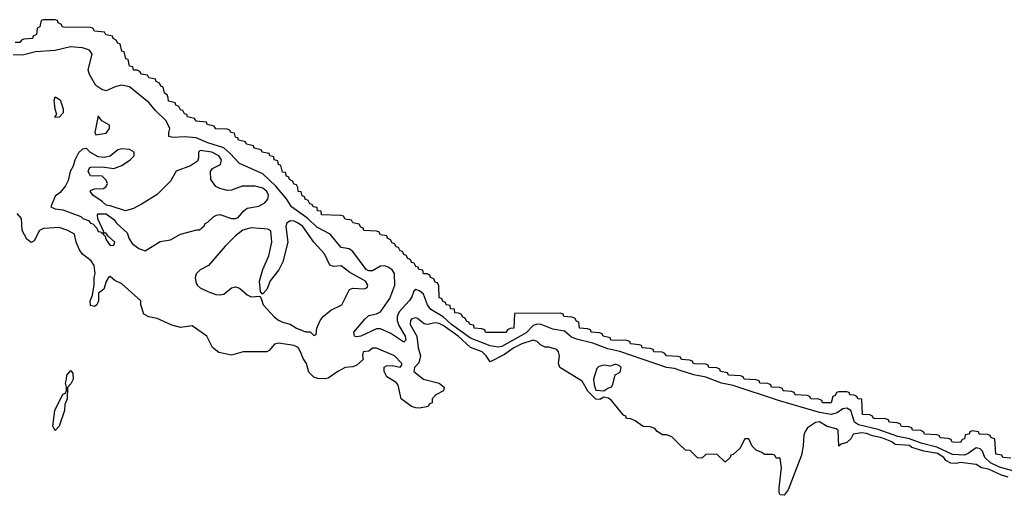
# Model space of a CAD drawing. Header units: inches. Extents: x 2710751 to 2829008, y 857003 to 965602.
# Tile 267 of 320: x 2786629 to 2791654, y 866657 to 869086. Entities that reach past the tile are written whole.
import ezdxf

# ---------------------------------------------------------------- set-up
doc = ezdxf.new("R2010")
doc.units = ezdxf.units.IN
doc.header["$MEASUREMENT"] = 0
doc.layers.add('C7886', color=7, linetype='Continuous')
doc.layers.add('C7896', color=7, linetype='Continuous')

msp = doc.modelspace()

# ---------------------------------------------------------------- linework, layer by layer
at = {"layer": 'C7886', "color": 2}
for points, elevation in [([(2790000, 867362.7), (2789990, 867366), (2789930, 867368.7), (2789922, 867382), (2789908, 867388), (2789866, 867390), (2789862, 867402), (2789847.3, 867407.3), (2789806, 867410), (2789802, 867422), (2789790, 867426), (2789746, 867430), (2789742, 867442), (2789727.3, 867447.3), (2789646, 867450), (2789642, 867462), (2789606, 867470), (2789602, 867482), (2789587.3, 867487.3), (2789546, 867490), (2789542, 867502), (2789527.3, 867507.3), (2789486, 867510), (2789482, 867542), (2789470, 867546), (2789462, 867562), (2789447.3, 867567.3), (2789406, 867570), (2789402, 867582), (2789387.3, 867587.3), (2789154, 867586), (2789151.3, 867510), (2789131.6, 867508.4), (2789118, 867502), (2789110, 867488.7), (2789011.6, 867488.4), (2789006, 867490), (2789002, 867502), (2788987.3, 867507.3), (2788948, 867510), (2788946, 867526), (2788926, 867530), (2788922, 867542), (2788910, 867546), (2788902, 867562), (2788890, 867566), (2788882, 867582), (2788868, 867588), (2788850, 867588.7), (2788847.3, 867607.3), (2788828, 867610), (2788826, 867626), (2788806, 867630), (2788802, 867642), (2788790, 867646), (2788782, 867662), (2788770, 867666), (2788767.3, 867727.3), (2788762, 867742), (2788750, 867746), (2788742, 867762), (2788726, 867770), (2788722, 867782), (2788708, 867788), (2788690, 867788.7), (2788686, 867806), (2788666, 867810), (2788662, 867822), (2788650, 867826), (2788642, 867842), (2788630, 867846), (2788622, 867862), (2788610, 867866), (2788602, 867882), (2788590, 867886), (2788582, 867902), (2788570, 867906), (2788562, 867922), (2788550, 867926), (2788542, 867942), (2788530, 867946), (2788522, 867962), (2788506, 867970), (2788502, 867982), (2788470, 867988), (2788462, 868002), (2788450, 868006), (2788386, 868010), (2788382, 868022), (2788370, 868026), (2788362, 868042), (2788330, 868048), (2788322, 868062), (2788290, 868068), (2788282, 868082), (2788270, 868086), (2788170, 868088.7), (2788167.3, 868107.3), (2788148.7, 868110), (2788147.3, 868127.3), (2788126, 868130), (2788122, 868142), (2788110, 868146), (2788102, 868162), (2788086, 868170), (2788082, 868182), (2788070, 868186), (2788066, 868206), (2788050, 868208), (2788048.4, 868228.4), (2788042, 868242), (2788030, 868246), (2788022, 868262), (2788006, 868270), (2788002, 868282), (2787990, 868286), (2787986, 868306), (2787970, 868308), (2787962, 868342), (2787950, 868346), (2787946, 868366), (2787928, 868370), (2787926, 868386), (2787906, 868390), (2787902, 868402), (2787866, 868410), (2787862, 868422), (2787826, 868430), (2787822, 868442), (2787786, 868450), (2787782, 868462), (2787746, 868470), (2787742, 868482), (2787730, 868486), (2787726, 868506), (2787706, 868510), (2787702, 868522), (2787687.3, 868527.3), (2787630, 868528.7), (2787622, 868542), (2787586, 868550), (2787582, 868562), (2787530, 868568), (2787522, 868582), (2787486, 868590), (2787482, 868602), (2787470, 868606), (2787462, 868622), (2787450, 868626), (2787442, 868642), (2787426, 868650), (2787422, 868662), (2787388, 868670), (2787387.3, 868687.3), (2787382, 868702), (2787368, 868710), (2787362, 868742), (2787350, 868746), (2787342, 868762), (2787326, 868770), (2787322, 868782), (2787288.7, 868788.7), (2787282, 868802), (2787250, 868808), (2787242, 868822), (2787228, 868828), (2787210, 868828.7), (2787206, 868846), (2787190, 868848), (2787182, 868882), (2787170, 868886), (2787162, 868922), (2787150, 868926), (2787142, 868962), (2787130, 868966), (2787122, 868982), (2787106, 868990), (2787102, 869002), (2787068.7, 869008.7), (2787062, 869022), (2787010, 869028), (2787002, 869042), (2786990, 869046), (2786852.7, 869047.3), (2786846, 869050), (2786842, 869062), (2786826, 869070), (2786822, 869082), (2786810, 869086), (2786750, 869086), (2786738, 869082), (2786732, 869050), (2786718, 869042), (2786714, 869010), (2786698, 869002), (2786694, 868990), (2786650, 868986), (2786638, 868982), (2786630, 868969), (2786606, 868970)], -2), ([(2790000, 867294.5), (2789970, 867304), (2789929.8, 867309.8), (2789691.8, 867391.8), (2789630, 867404.6), (2789553.9, 867433.9), (2789470, 867453.8), (2789445, 867465), (2789410, 867496), (2789350, 867504.7), (2789290, 867528.7), (2789270, 867530.8), (2789250, 867523.5), (2789213.7, 867486.3), (2789090, 867417.1), (2789070, 867413.8), (2789030, 867419.8), (2788930, 867460.3), (2788833.3, 867530), (2788790, 867567.8), (2788726.7, 867606.7), (2788710.9, 867630), (2788690, 867683.7), (2788670, 867700.9), (2788650, 867708.7), (2788640.7, 867699.3), (2788630.6, 867670), (2788617.3, 867650), (2788565.7, 867594.3), (2788555.8, 867570), (2788555.8, 867550), (2788564.2, 867524.2), (2788595.8, 867470), (2788599.1, 867450), (2788590, 867439.3), (2788522.7, 867482.7), (2788470, 867507), (2788450, 867507), (2788370, 867469.6), (2788350, 867466.6), (2788338, 867470), (2788334, 867490), (2788390, 867557.3), (2788410, 867574.9), (2788450, 867584), (2788470, 867594), (2788517.5, 867662.5), (2788542.9, 867730), (2788541.6, 867790), (2788530, 867809.3), (2788510, 867822.9), (2788490, 867829.6), (2788470, 867827.3), (2788430, 867803.6), (2788410, 867803), (2788398, 867810), (2788330, 867902), (2788310, 867915.3), (2788270, 867922), (2788212.7, 867990), (2788146.3, 868026.3), (2788099.7, 868070), (2788015.6, 868130), (2787990, 868171.8), (2787935.4, 868235.4), (2787870, 868298.4), (2787751.2, 868351.2), (2787703.3, 868403.3), (2787670, 868431.1), (2787590, 868457.2), (2787530, 868482.4), (2787472.4, 868487.6), (2787410, 868483.7), (2787390, 868489), (2787389.5, 868510), (2787396, 868530), (2787376.9, 868570), (2787322.6, 868622.6), (2787290, 868662), (2787190, 868742.9), (2787148.1, 868751.9), (2787116.3, 868743.7), (2787070, 868722), (2787048, 868730), (2787018, 868750), (2786985.6, 868805.6), (2786979, 868830), (2786999.3, 868910), (2786985.2, 868930), (2786950, 868943), (2786887.5, 868947.5), (2786810, 868928.4), (2786710, 868922.4), (2786650, 868906.2), (2786595.3, 868904.7)], 2), ([(2790000, 866913.9), (2789956.4, 866956.4), (2789930, 866966), (2789910, 866966), (2789883.1, 866983.1), (2789870, 866998), (2789847.3, 867007.3), (2789810, 867008), (2789770, 867038), (2789747.3, 867047.3), (2789726, 867050), (2789722, 867062), (2789710, 867066), (2789650, 867142), (2789633.6, 867153.6), (2789610, 867158), (2789590, 867146), (2789570, 867148), (2789528.9, 867188.9), (2789500.2, 867240.2), (2789386, 867310), (2789378, 867330), (2789384, 867370), (2789379, 867390), (2789370, 867402), (2789330, 867414), (2789310, 867414), (2789286.3, 867426.3), (2789270, 867442), (2789250, 867449), (2789191.3, 867430), (2789150, 867411), (2789103.8, 867376.2), (2789030, 867338), (2789009.3, 867370), (2788990, 867389.3), (2788930, 867411.8), (2788866, 867470), (2788790, 867524), (2788770, 867534.3), (2788750, 867537.6), (2788710, 867529), (2788692.7, 867532.7), (2788659.5, 867559.5), (2788650, 867562.7), (2788630, 867558), (2788623, 867550), (2788622.4, 867530), (2788655.5, 867470), (2788663.1, 867410), (2788674.9, 867370), (2788666.7, 867333.3), (2788644.7, 867310), (2788641, 867290), (2788690, 867250.7), (2788770.4, 867230.4), (2788796, 867210), (2788792, 867190), (2788752, 867170), (2788734, 867150), (2788734, 867130), (2788718, 867122), (2788714, 867110), (2788670, 867102), (2788650, 867104), (2788628, 867110), (2788575.3, 867150), (2788560.2, 867220.2), (2788550, 867233.2), (2788502.7, 867262.7), (2788489.3, 867290), (2788488.9, 867311.1), (2788500.9, 867319.1), (2788530, 867320.5), (2788570, 867312), (2788579, 867321), (2788579, 867330), (2788542, 867370), (2788450, 867408.7), (2788430, 867408), (2788410, 867394), (2788382, 867390), (2788378, 867370), (2788382, 867350), (2788350, 867321.2), (2788330, 867312.7), (2788290, 867309), (2788252, 867290), (2788204, 867256), (2788187.7, 867252.3), (2788150, 867254), (2788130, 867260.9), (2788105.4, 867285.4), (2788092.7, 867330), (2788075.6, 867355.6), (2788062.9, 867390), (2788050, 867412.3), (2788030, 867421.6), (2787950, 867434), (2787930, 867429), (2787902.8, 867397.2), (2787890, 867389.2), (2787770, 867389.3), (2787710, 867373.2), (2787645.6, 867385.6), (2787612.7, 867412.7), (2787584, 867470), (2787510, 867522), (2787450, 867514), (2787406.3, 867526.3), (2787330, 867559.3), (2787288.7, 867568.7), (2787262, 867582), (2787248, 867630), (2787248, 867650), (2787150, 867737.2), (2787114.6, 867754.6), (2787090, 867775.3), (2787082, 867770), (2787071.1, 867748.9), (2787058, 867710), (2787032, 867690), (2787031.3, 867650), (2787022, 867630), (2787010, 867622), (2786990, 867626), (2786989.1, 867650.9), (2787000.4, 867679.6), (2787008.9, 867731.1), (2787009.1, 867769.1), (2787014, 867790), (2787008.7, 867830), (2786994.6, 867854.6), (2786950, 867888.7), (2786934, 867910), (2786917.2, 867950), (2786908.7, 867990), (2786874, 868010), (2786830, 868025.2), (2786750, 868019), (2786730.9, 868009.1), (2786703.6, 867956.4), (2786688.4, 867948.4), (2786664.7, 867964.7), (2786642, 868010), (2786639, 868070), (2786616.2, 868096.2)], 6)]:
    msp.add_lwpolyline(points, dxfattribs=dict(at, elevation=elevation))
for points, elevation in [([(2786810, 868586), (2786809.1, 868589.1), (2786818, 868602), (2786809.5, 868629.5), (2786805.6, 868674.4), (2786810, 868691.3), (2786836, 868676), (2786850.9, 868630.9), (2786851, 868610), (2786830, 868588.7)], 2), ([(2787030, 868595.3), (2787012, 868510), (2787018, 868498), (2787070, 868506), (2787088, 868530), (2787087.3, 868547.3), (2787049, 868569)], 6), ([(2786970, 868428), (2786950, 868424), (2786930, 868405.2), (2786910, 868368.7), (2786901.6, 868338.4), (2786886.7, 868310), (2786876.1, 868263.9), (2786862, 868238), (2786835.8, 868204.2), (2786810, 868184), (2786788, 868130), (2786810, 868120.5), (2786850, 868114.8), (2786941, 868081), (2786952, 868070), (2786979.9, 868059.9), (2786990, 868047.3), (2787002.8, 868042.8), (2787022, 868022), (2787030, 868004.7), (2787042, 868002), (2787050, 867994), (2787058, 868002), (2787028.4, 868068.4), (2787026, 868090), (2787030, 868094), (2787070, 868094), (2787110, 868066), (2787124.9, 868044.9), (2787177.3, 867997.3), (2787187.1, 867967.1), (2787202.8, 867942.8), (2787236.9, 867916.9), (2787270, 867906), (2787346, 867954), (2787398.4, 867961.6), (2787449.2, 867990.8), (2787532.7, 868012.7), (2787547.3, 868012.7), (2787570, 868034), (2787575.3, 868044.7), (2787590, 868052), (2787619, 868081), (2787632.9, 868087.1), (2787650, 868091.3), (2787710, 868070.4), (2787730, 868070.5), (2787743.6, 868076.4), (2787772.3, 868110), (2787790, 868123.8), (2787850, 868133.7), (2787880.7, 868150), (2787895.1, 868170), (2787898.7, 868190), (2787890, 868209.2), (2787870, 868225.6), (2787830, 868235.6), (2787764.7, 868235.3), (2787710, 868215.3), (2787690, 868214), (2787650, 868224), (2787630, 868234), (2787605.2, 868270), (2787602, 868310), (2787613.2, 868326.8), (2787653.1, 868346.9), (2787659.5, 868370), (2787646, 868390), (2787610, 868409.4), (2787550, 868417.2), (2787541, 868410), (2787542, 868378), (2787536.8, 868363.2), (2787499.9, 868340.1), (2787428.2, 868311.8), (2787398, 868262), (2787330, 868194), (2787254.8, 868145.2), (2787210, 868122), (2787169.1, 868109.1), (2787090, 868135.3), (2787070, 868138), (2787050, 868158), (2787002, 868190), (2786988, 868210), (2786990, 868214), (2787010, 868222), (2787056.4, 868223.6), (2787070, 868234), (2787078, 868250), (2787070, 868266), (2787050, 868286), (2786990, 868288), (2786978, 868310), (2786986, 868330), (2786992.7, 868332.7), (2787050, 868334), (2787110, 868326), (2787150, 868342), (2787192.7, 868370), (2787212.7, 868390), (2787213.2, 868410), (2787190, 868422.7), (2787150, 868426), (2787130, 868421.2), (2787090, 868388.7), (2787062, 868382), (2787030, 868386), (2786990, 868408)], 6), ([(2788010, 868058.4), (2787992.8, 868047.2), (2787988, 868030), (2787997.7, 867950), (2787971.3, 867848.7), (2787951.9, 867808.1), (2787907.3, 867752.7), (2787890, 867708.7), (2787870, 867686), (2787866, 867686), (2787858, 867698), (2787853.2, 867750), (2787869.6, 867810.4), (2787900.1, 867879.9), (2787915.6, 867950), (2787910, 868008), (2787896.2, 868016.2), (2787810, 868022.4), (2787768.2, 868011.8), (2787730, 867982), (2787677.1, 867930), (2787592, 867830), (2787550, 867808.7), (2787530, 867788), (2787524, 867770), (2787527.9, 867747.9), (2787534.8, 867730), (2787550, 867717.3), (2787590, 867697.3), (2787630, 867682.8), (2787650, 867681), (2787670, 867684.7), (2787710, 867716), (2787730, 867721), (2787750, 867714.8), (2787790, 867681), (2787810, 867671), (2787854, 867674), (2787862, 867662), (2787870.8, 867630), (2787927.9, 867567.9), (2787950, 867551.3), (2787970, 867541), (2788010, 867531.3), (2788042, 867510), (2788070, 867498), (2788090, 867492), (2788112, 867492), (2788130, 867474), (2788142, 867478), (2788146, 867510), (2788162, 867550), (2788177.2, 867570), (2788217.2, 867602.8), (2788273.2, 867630), (2788312.5, 867707.5), (2788330, 867714.8), (2788389.2, 867710.8), (2788402, 867718), (2788405.2, 867730), (2788394.5, 867750), (2788314.2, 867794.2), (2788270, 867829.3), (2788230, 867826), (2788212.5, 867832.5), (2788185.2, 867890), (2788130, 867949.2), (2788074.7, 868030), (2788050, 868046.6), (2788030, 868056.3)], 6), ([(2787062, 867998), (2787054, 867990), (2787063.6, 867983.6), (2787070, 867962), (2787090, 867932), (2787110, 867934), (2787115.3, 867950), (2787080.2, 867980.2), (2787070, 867995.3)], 6), ([(2789670, 867326), (2789643.6, 867316.4), (2789610, 867321.2), (2789584.5, 867315.5), (2789574.8, 867305.2), (2789557.3, 867250), (2789560.7, 867220.7), (2789570, 867194), (2789610, 867191.3), (2789630, 867204.7), (2789649.1, 867210.9), (2789656.5, 867223.5), (2789668, 867272), (2789693.6, 867286.4), (2789698, 867310), (2789690, 867318)], 6), ([(2786810, 866988), (2786798, 867010), (2786809.2, 867090), (2786850, 867174), (2786862, 867178), (2786867.3, 867192.7), (2786868, 867210), (2786862, 867230), (2786868.7, 867250), (2786869, 867270), (2786890, 867294), (2786899.6, 867279.6), (2786902, 867250), (2786890, 867226), (2786872.7, 867207.3), (2786871, 867150), (2786859.6, 867120.4), (2786858, 867090), (2786831.3, 867010)], 6)]:
    msp.add_lwpolyline(points, close=True, dxfattribs=dict(at, elevation=elevation))
at = {"layer": 'C7896', "color": 2}
for points, elevation in [([(2791687.3, 866847.3), (2791646, 866850), (2791642, 866862), (2791610, 866868), (2791606, 866946), (2791586, 866950), (2791582, 866962), (2791567.3, 866967.3), (2791531.3, 866968.7), (2791526, 866970), (2791522, 866982), (2791490, 866986), (2791478, 866982), (2791474, 866970), (2791454, 866966), (2791450, 866946), (2791438, 866942), (2791430, 866926), (2791392, 866928), (2791386, 866930), (2791382, 866942), (2791367.3, 866947.3), (2791326, 866950), (2791322, 866962), (2791310, 866966), (2791246, 866970), (2791242, 866982), (2791227.3, 866987.3), (2791186, 866990), (2791182, 867002), (2791167.3, 867007.3), (2791130, 867008.7), (2791122, 867022), (2791107.3, 867027.3), (2791066, 867030), (2791062, 867042), (2791047.3, 867047.3), (2790991, 867049), (2790986, 867050), (2790982, 867062), (2790967.3, 867067.3), (2790930, 867069), (2790927.3, 867147.3), (2790906, 867150), (2790902, 867162), (2790888.4, 867168.4), (2790866, 867170), (2790862, 867182), (2790850, 867186), (2790810, 867186), (2790798, 867182), (2790790, 867166), (2790778, 867162), (2790770, 867128.7), (2790726, 867130), (2790722, 867142), (2790707.3, 867147.3), (2790666, 867150), (2790662, 867162), (2790647.3, 867167.3), (2790586, 867170), (2790582, 867182), (2790567.3, 867187.3), (2790526, 867190), (2790522, 867202), (2790507.3, 867207.3), (2790466, 867210), (2790462, 867222), (2790447.3, 867227.3), (2790406, 867230), (2790402, 867242), (2790387.3, 867247.3), (2790326, 867250), (2790322, 867262), (2790308, 867268), (2790246, 867270), (2790242, 867282), (2790206, 867290), (2790202, 867302), (2790187.3, 867307.3), (2790146, 867310), (2790142, 867322), (2790130, 867326), (2790072, 867328), (2790066, 867330), (2790062, 867342), (2790047.3, 867347.3), (2790006, 867350), (2790002, 867362), (2790000, 867362.7)], -2), ([(2791710, 866778.6), (2791630, 866801.3), (2791582.7, 866822.7), (2791553.8, 866850), (2791542, 866882), (2791530, 866893.7), (2791510, 866899.2), (2791470.1, 866869.9), (2791450, 866862.2), (2791390, 866865.7), (2791310, 866902.7), (2791230, 866922.7), (2791170, 866946.2), (2791110, 866958), (2791010, 866992.9), (2790910, 867017.7), (2790889.8, 867030), (2790870.6, 867090.6), (2790850, 867101.7), (2790830, 867099.1), (2790801.3, 867078.7), (2790770.9, 867069.1), (2790710, 867079.4), (2790500.8, 867140.8), (2790270, 867217.5), (2790210, 867229.8), (2790130, 867260.2), (2790070, 867272.2), (2790000, 867294.5)], 2), ([(2791674, 866750), (2791639.7, 866759.7), (2791573.2, 866790), (2791536.6, 866796.6), (2791510, 866814), (2791430, 866825.2), (2791410, 866819.3), (2791380.7, 866820.7), (2791355.6, 866835.6), (2791346, 866850), (2791312.3, 866870), (2791243, 866883), (2791181.5, 866901.4), (2791170, 866910.8), (2791097, 866917), (2791079, 866930), (2791029, 866950), (2790981, 866961), (2790950, 866973.3), (2790924.4, 866975.6), (2790882, 866970), (2790870, 866946), (2790850, 866926), (2790822, 866918), (2790808.7, 866908.7), (2790806, 866990), (2790796.4, 866996.4), (2790750, 867008.7), (2790710, 867032), (2790690, 867028.7), (2790650, 867002), (2790636.8, 866983.2), (2790630, 866966), (2790626.7, 866910), (2790618, 866862), (2790550, 866685.2), (2790530, 866657), (2790510, 866659.3), (2790504.2, 866670), (2790504.2, 866695.8), (2790517.5, 866797.5), (2790510, 866846), (2790490, 866846), (2790482, 866862), (2790470, 866866), (2790430, 866866), (2790416.4, 866876.4), (2790387.3, 866887.3), (2790367.3, 866907.3), (2790350, 866946), (2790330, 866946), (2790303.6, 866896.4), (2790270, 866866), (2790258, 866862), (2790254, 866850), (2790231.6, 866828.4), (2790228.4, 866828.4), (2790187.3, 866867.3), (2790130, 866866), (2790110, 866846), (2790088.4, 866848.4), (2790050, 866886), (2790027.3, 866887.3), (2790000, 866913.9)], 6)]:
    msp.add_lwpolyline(points, dxfattribs=dict(at, elevation=elevation))

doc.saveas('drawing.dxf')
